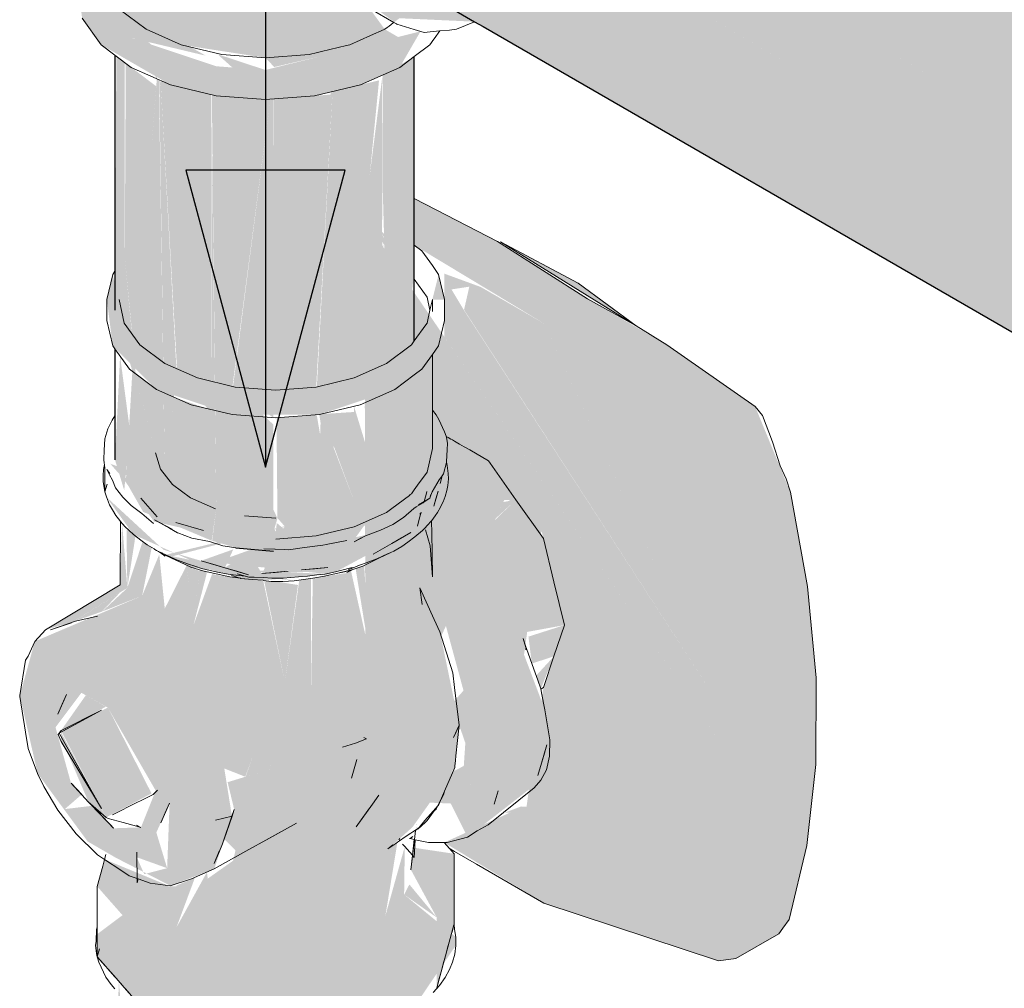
# Model space of a CAD drawing. Header units: millimetres. Extents: x 567 to 934, y -1 to 364.
# Tile 452 of 656: x 768.639 to 769.04, y 8.502 to 8.895. Entities that reach past the tile are written whole.
import ezdxf

# ---------------------------------------------------------------- set-up
doc = ezdxf.new("R2010")
doc.units = ezdxf.units.MM
doc.header["$MEASUREMENT"] = 0
for name, color, linetype, lineweight in [('AF-Condutos', 140, 'Continuous', 25), ('AF-Conexões', 152, 'Continuous', 18), ('AF-Registro', 253, 'Continuous', 18), ('AF-Sentido conduto', 140, 'Continuous', 30), ('DI-Elementos em corte', 9, 'Continuous', 18)]:
    doc.layers.add(name, color=color, linetype=linetype, lineweight=lineweight)

msp = doc.modelspace()

# ---------------------------------------------------------------- hatches: boundary and pattern name
at = {"layer": 'AF-Condutos', "linetype": 'Continuous'}
for points in [[(768.86003, 9.01438), (768.84444, 9.01577), (768.82653, 9.00761), (768.80941, 8.9913), (770.62028, 7.94579), (768.90446, 8.96148), (770.6374, 7.9621), (768.88568, 8.99154), (770.65531, 7.97027)], [(768.79603, 8.96966), (770.6069, 7.92415), (768.80941, 8.9913)], [(770.598, 7.92944), (770.61231, 7.95039), (768.80941, 8.9913)], [(768.78871, 8.94644), (770.59957, 7.90093), (768.79603, 8.96966)], [(770.59919, 7.9286), (768.79603, 8.96966), (770.58893, 7.90724)], [(768.90446, 8.96148), (770.61181, 7.9508), (770.62777, 7.96766)], [(770.59076, 7.90602), (768.78871, 8.94644), (770.58552, 7.88841)], [(768.78871, 8.94644), (768.78871, 8.92565), (770.59957, 7.88014)], [(770.58669, 7.87716), (770.58688, 7.88747), (768.78871, 8.92565)], [(768.79603, 8.91088), (770.6069, 7.86538), (768.78871, 8.92565)], [(768.69511, 8.87138), (768.69596, 8.88249), (768.68209, 8.89483)], [(768.68253, 8.70772), (768.68956, 8.69535), (768.71732, 8.68367), (768.71732, 8.86493), (768.71624, 8.86519), (768.70333, 8.75343), (768.71575, 8.73724), (768.70201, 8.74198), (768.69836, 8.71045), (768.69596, 8.87101), (768.69511, 8.87138), (768.69042, 8.81032), (768.6825, 8.87765), (768.68209, 8.79872), (768.68511, 8.76763), (768.69596, 8.7525), (768.69596, 8.71482), (768.68678, 8.74872), (768.68209, 8.79872), (768.68209, 8.87796), (768.67865, 8.88055), (768.6782, 8.77727), (768.68517, 8.75246)], [(768.69042, 8.81032), (768.69487, 8.86835), (768.6825, 8.87765)], [(768.79938, 8.79038), (768.79954, 8.88029), (768.78708, 8.873), (768.78685, 8.82936), (768.78897, 8.756), (768.79673, 8.76184)], [(768.78164, 8.83205), (768.77355, 8.74936), (768.78656, 8.75477), (768.78685, 8.87291)], [(768.70308, 8.75353), (768.69666, 8.86988), (768.69612, 8.87093)], [(768.69836, 8.71045), (768.70317, 8.75202), (768.69612, 8.87093)], [(768.70333, 8.75343), (768.71624, 8.86519), (768.69663, 8.87071)], [(768.77355, 8.74936), (768.78543, 8.87073), (768.76706, 8.86634), (768.76706, 8.74781)], [(768.71927, 8.69641), (768.74123, 8.8628), (768.71749, 8.8646)], [(768.74247, 8.74492), (768.75013, 8.74059), (768.76568, 8.86495), (768.74255, 8.8632)], [(768.7599, 8.7461), (768.76652, 8.86621), (768.76582, 8.86604), (768.75073, 8.7454)], [(768.76706, 8.74664), (768.76706, 8.86634), (768.76654, 8.86621), (768.76016, 8.74616)], [(768.71732, 8.68309), (768.71927, 8.69641), (768.71736, 8.86128)], [(768.72606, 8.74616), (768.74247, 8.73359), (768.74247, 8.86319), (768.74127, 8.8631)], [(768.78846, 8.75561), (768.78685, 8.81343), (768.78685, 8.7549)], [(768.67811, 8.71651), (768.68187, 8.70407), (768.68414, 8.72868), (768.68018, 8.75868)], [(768.69596, 8.71482), (768.69596, 8.74433), (768.68593, 8.75188)], [(768.72448, 8.73496), (768.74247, 8.69285), (768.74247, 8.73085), (768.72606, 8.74616), (768.72951, 8.73457)], [(768.74049, 8.6803), (768.74414, 8.69272), (768.72438, 8.73517), (768.71854, 8.69089)], [(768.74414, 8.69272), (768.7493, 8.73396), (768.74376, 8.73354)], [(768.76706, 8.68609), (768.76706, 8.69457), (768.76013, 8.73462), (768.7493, 8.73396), (768.74415, 8.69283), (768.75215, 8.68369)], [(768.76117, 8.73487), (768.76706, 8.69636), (768.76706, 8.73531)], [(768.72723, 8.6808), (768.71854, 8.69089), (768.71758, 8.6836)], [(768.72728, 8.68074), (768.74247, 8.67935), (768.71854, 8.69089)], [(768.75081, 8.68485), (768.7439, 8.69082), (768.74308, 8.68427)], [(768.67813, 8.46574), (768.68191, 8.43333), (768.68203, 8.47569), (768.67971, 8.50451)]]:
    msp.add_hatch(color=151, dxfattribs=at).paths.add_polyline_path(points)
at = {"layer": 'AF-Conexões', "linetype": 'Continuous'}
for points in [[(768.82424, 8.89459), (768.81348, 8.9008), (768.82812, 9.00911), (768.80675, 8.90469), (768.78873, 8.92559), (768.78871, 8.94644), (768.79462, 8.96521), (768.80941, 8.9913), (768.82653, 9.00761), (768.84368, 9.01542), (768.84469, 9.0249), (768.84991, 9.01827), (768.87831, 9.00383), (768.87831, 9.01241), (768.86964, 9.02732), (768.84795, 9.0368), (768.82067, 9.02949), (768.80655, 9.0192), (768.79339, 9.0053), (768.78209, 8.98877), (768.77342, 8.97071), (768.76797, 8.95237), (768.76611, 8.93499), (768.76797, 8.91976), (768.77342, 8.90771), (768.79166, 8.89443), (768.79373, 8.89599)], [(768.78776, 8.89149), (768.76921, 8.91701), (768.75434, 8.92214), (768.73023, 8.95285), (768.72341, 8.93374), (768.69076, 8.93989), (768.68235, 8.94892), (768.67986, 8.89969), (768.70497, 8.8852), (768.73926, 8.8799), (768.74283, 8.87615), (768.79382, 8.88799)], [(768.66473, 8.92079), (768.6621, 8.91949), (768.66473, 8.89596), (768.67244, 8.88522), (768.70068, 8.86891), (768.71929, 8.86446), (768.73926, 8.86295), (768.75923, 8.86446), (768.77784, 8.86891), (768.79382, 8.87599), (768.80229, 8.89065), (768.73926, 8.87495), (768.71929, 8.87646), (768.6847, 8.88799), (768.67811, 8.90221)], [(768.67819, 8.90203), (768.6847, 8.88799), (768.71499, 8.88076)], [(768.71974, 8.88138), (768.72581, 8.87597), (768.73926, 8.87495)]]:
    msp.add_hatch(color=161, dxfattribs=at).paths.add_polyline_path(points)
at = {"layer": 'AF-Registro', "linetype": 'Continuous'}
for points in [[(768.85246, 8.53636), (768.92346, 8.51284), (768.93045, 8.5138), (768.94791, 8.52388), (768.95212, 8.52961), (768.95935, 8.55974), (768.96304, 8.59265), (768.96314, 8.6279), (768.95964, 8.66498), (768.95261, 8.70339), (768.93832, 8.73814), (768.90236, 8.76326), (768.8701, 8.78192), (768.83364, 8.8052), (768.79975, 8.8227), (768.79975, 8.80372), (768.85263, 8.77184), (768.94474, 8.57131)], [(768.79975, 8.7883), (768.78444, 8.81121), (768.7797, 8.81394)], [(768.84538, 8.5755), (768.94474, 8.57131), (768.7797, 8.81394), (768.77987, 8.57827), (768.83785, 8.70346), (768.84345, 8.6703), (768.85153, 8.68746), (768.86067, 8.64972), (768.85225, 8.62396)], [(768.78444, 8.81121), (768.79975, 8.78987), (768.79975, 8.7966)], [(768.88994, 8.77093), (768.86639, 8.78837), (768.83485, 8.80514)], [(768.67717, 8.79186), (768.67483, 8.78161), (768.67717, 8.76287), (768.69492, 8.74511), (768.72567, 8.73487), (768.76117, 8.73487), (768.79192, 8.74511), (768.78987, 8.75148), (768.79975, 8.751), (768.80732, 8.77219), (768.78846, 8.75561), (768.7599, 8.7461), (768.72694, 8.7461), (768.69839, 8.75561), (768.6819, 8.7721)], [(768.80711, 8.78161), (768.81201, 8.78161), (768.80967, 8.79186)], [(768.81201, 8.76645), (768.94474, 8.57131), (768.92374, 8.61703), (768.81995, 8.77731), (768.81489, 8.78577), (768.82213, 8.78688), (768.82015, 8.77819), (768.85818, 8.75975), (768.85263, 8.77184), (768.82681, 8.78674), (768.81201, 8.79216)], [(768.81999, 8.77748), (768.92374, 8.61703), (768.85818, 8.75975), (768.82015, 8.77819)], [(768.80711, 8.72927), (768.80705, 8.75921), (768.78846, 8.74358), (768.78846, 8.69506), (768.80494, 8.71154)], [(768.80711, 8.73672), (768.80574, 8.71506), (768.78177, 8.69033), (768.74464, 8.68438), (768.74174, 8.69111), (768.73414, 8.68359), (768.73108, 8.69184), (768.7234, 8.68499), (768.7029, 8.69103), (768.71553, 8.69609), (768.69529, 8.69327), (768.68573, 8.70409), (768.7015, 8.70643), (768.68096, 8.7095), (768.69399, 8.69141), (768.74307, 8.6802), (768.79413, 8.69359), (768.81284, 8.71535)], [(768.78846, 8.69506), (768.77527, 8.73824), (768.77527, 8.68922)], [(768.78846, 8.69506), (768.78846, 8.70888), (768.77924, 8.7395)], [(768.77989, 8.73934), (768.78846, 8.71061), (768.78846, 8.74004)], [(768.74342, 8.68429), (768.7599, 8.68554), (768.74536, 8.73366), (768.74986, 8.69326)], [(768.7599, 8.68554), (768.7599, 8.69465), (768.74561, 8.73368)], [(768.7599, 8.69465), (768.7599, 8.73477), (768.74574, 8.73369)], [(768.7599, 8.68554), (768.77527, 8.68922), (768.7618, 8.73491)], [(768.77527, 8.68922), (768.77527, 8.69982), (768.76177, 8.73501)], [(768.77527, 8.69982), (768.77527, 8.73594), (768.76221, 8.73511)], [(768.68899, 8.72247), (768.67822, 8.71611), (768.7015, 8.70643), (768.69452, 8.71935)], [(768.67618, 8.71491), (768.67961, 8.71102), (768.69848, 8.70688)], [(768.82995, 8.71608), (768.81145, 8.69937), (768.8411, 8.70029)], [(768.70066, 8.70466), (768.69141, 8.69766), (768.69529, 8.69327)], [(768.69529, 8.69327), (768.71893, 8.69656), (768.7015, 8.70643)], [(768.67461, 8.70141), (768.68559, 8.68614), (768.71974, 8.67082), (768.76773, 8.67091), (768.80674, 8.69187), (768.75489, 8.68039), (768.74852, 8.67124), (768.7378, 8.67025), (768.73244, 8.67922), (768.72276, 8.67261), (768.69788, 8.67993)], [(768.71876, 8.67479), (768.76521, 8.66999), (768.78585, 8.69876)], [(768.80719, 8.66895), (768.8411, 8.70029), (768.80619, 8.68158)], [(768.8411, 8.70029), (768.80994, 8.69459), (768.80693, 8.68198)], [(768.80951, 8.66975), (768.85225, 8.6845), (768.8411, 8.70029)], [(768.73414, 8.68359), (768.74343, 8.69278), (768.73075, 8.69374)], [(768.66081, 8.65053), (768.68313, 8.66443), (768.68101, 8.69073), (768.68018, 8.66563), (768.64982, 8.64746)], [(768.75764, 8.69201), (768.69869, 8.67792), (768.70051, 8.67704)], [(768.79067, 8.69007), (768.783, 8.67812), (768.79835, 8.68698)], [(768.68279, 8.68828), (768.68313, 8.66443), (768.68641, 8.68535)], [(768.85115, 8.58623), (768.85348, 8.59055), (768.8528, 8.61495), (768.84119, 8.64575), (768.85651, 8.6669), (768.85225, 8.6845), (768.80719, 8.66895), (768.82164, 8.61584), (768.81804, 8.60855), (768.82682, 8.58318), (768.81538, 8.58685), (768.81209, 8.58188), (768.82141, 8.56309)], [(768.68313, 8.66443), (768.67291, 8.65485), (768.68916, 8.66124), (768.68936, 8.68328)], [(768.68935, 8.68317), (768.68916, 8.66124), (768.69303, 8.68076)], [(768.81666, 8.51916), (768.81668, 8.52254), (768.79563, 8.5398), (768.79589, 8.55928), (768.78802, 8.53118), (768.79101, 8.55997), (768.79903, 8.56721), (768.8162, 8.5914), (768.81803, 8.60862), (768.81019, 8.64653), (768.79015, 8.67884), (768.7869, 8.67722), (768.78628, 8.65168), (768.78301, 8.67531), (768.77964, 8.67366), (768.78139, 8.63854), (768.77399, 8.67157), (768.77237, 8.67064), (768.75775, 8.61845), (768.75778, 8.66835), (768.75303, 8.66765), (768.74715, 8.6261), (768.73836, 8.66733), (768.72542, 8.66889), (768.72269, 8.6416), (768.71772, 8.67048), (768.70998, 8.64922), (768.70725, 8.67365), (768.69834, 8.65603), (768.69611, 8.67806), (768.68916, 8.66124), (768.64552, 8.64271), (768.63944, 8.62067), (768.64666, 8.58903), (768.66702, 8.56137), (768.66892, 8.57589), (768.65772, 8.57454), (768.66459, 8.58047), (768.66025, 8.58504), (768.65394, 8.60779), (768.66446, 8.62181), (768.67521, 8.61579), (768.69466, 8.58205), (768.68867, 8.56711), (768.67759, 8.56674), (768.66892, 8.57589), (768.66702, 8.56137), (768.67851, 8.55473), (768.68192, 8.56631), (768.68696, 8.55497), (768.69931, 8.55053), (768.69492, 8.56502), (768.70031, 8.57693), (768.69931, 8.55053), (768.69001, 8.5481), (768.68192, 8.56631), (768.67851, 8.55473), (768.70056, 8.54341), (768.71848, 8.55021), (768.72565, 8.57165), (768.72253, 8.59107), (768.76644, 8.61027), (768.72658, 8.57433), (768.72253, 8.56227), (768.72709, 8.55779), (768.71879, 8.52182), (768.71549, 8.54891), (768.70309, 8.52644), (768.69952, 8.54354), (768.67389, 8.55411), (768.67087, 8.5431), (768.68117, 8.53142), (768.67087, 8.51454), (768.69148, 8.49119), (768.70589, 8.48404), (768.75001, 8.4782), (768.79879, 8.49274)], [(768.69822, 8.67795), (768.709, 8.67287), (768.75098, 8.66734)], [(768.71309, 8.67545), (768.72276, 8.67261), (768.72619, 8.68011)], [(768.74272, 8.67939), (768.7378, 8.67025), (768.74852, 8.67124)], [(768.7863, 8.67684), (768.78301, 8.67529), (768.78628, 8.65168)], [(768.70728, 8.67341), (768.70998, 8.64922), (768.71249, 8.67132)], [(768.73404, 8.66714), (768.76521, 8.66999), (768.71418, 8.67276)], [(768.77941, 8.67348), (768.77592, 8.67225), (768.78139, 8.63854)], [(768.71254, 8.67169), (768.70998, 8.64922), (768.71554, 8.67085)], [(768.7178, 8.67001), (768.72269, 8.6416), (768.7254, 8.6687)], [(768.77233, 8.6705), (768.7585, 8.66845), (768.75775, 8.61845)], [(768.74329, 8.66687), (768.73871, 8.66749), (768.74715, 8.6261)], [(768.74715, 8.6261), (768.75248, 8.66563), (768.74326, 8.66711)], [(768.86077, 8.64931), (768.85651, 8.6669), (768.84119, 8.64575)], [(768.66136, 8.65082), (768.67273, 8.65478), (768.68016, 8.66257)], [(768.84647, 8.65243), (768.77987, 8.57827), (768.84272, 8.6254)], [(768.85651, 8.63663), (768.86077, 8.64931), (768.84616, 8.64464), (768.84753, 8.63369)], [(768.85118, 8.62343), (768.85651, 8.63663), (768.84927, 8.62876)], [(768.6555, 8.6055), (768.67439, 8.61618), (768.66625, 8.6208)], [(768.73239, 8.59163), (768.74666, 8.59243), (768.76644, 8.61027)], [(768.76644, 8.61027), (768.73416, 8.59616), (768.73263, 8.59176)], [(768.66738, 8.57737), (768.67453, 8.57117), (768.65542, 8.60536)], [(768.81943, 8.58556), (768.82682, 8.58318), (768.82052, 8.60142)], [(768.79261, 8.57773), (768.81827, 8.57665), (768.82821, 8.59646)], [(768.73416, 8.59616), (768.72253, 8.59107), (768.73106, 8.58767)], [(768.72658, 8.57433), (768.74666, 8.59243), (768.72389, 8.58547)], [(768.74666, 8.59243), (768.73259, 8.59164), (768.73123, 8.58772)], [(768.81193, 8.56095), (768.85246, 8.53636), (768.94474, 8.57131), (768.86591, 8.57464), (768.83877, 8.57316)], [(768.83625, 8.57302), (768.86591, 8.57464), (768.84317, 8.5756)], [(768.78802, 8.53118), (768.7929, 8.56106), (768.79099, 8.55976)], [(768.81598, 8.52781), (768.81598, 8.55637), (768.79946, 8.55886), (768.79839, 8.54986), (768.80888, 8.53048), (768.80888, 8.50192)], [(768.71581, 8.54628), (768.71879, 8.52182), (768.72612, 8.55356)], [(768.70309, 8.54347), (768.70309, 8.52644), (768.71058, 8.54658)], [(768.69961, 8.54311), (768.70309, 8.52644), (768.70309, 8.54311)], [(768.79777, 8.54391), (768.79563, 8.5398), (768.80888, 8.53048)], [(768.67087, 8.52369), (768.67087, 8.51454), (768.68117, 8.53142)]]:
    msp.add_hatch(color=254, dxfattribs=at).paths.add_polyline_path(points)
at = {"layer": 'DI-Elementos em corte', "linetype": 'Continuous'}
for points in [[(768.65618, 8.60647), (768.6771, 8.61219), (768.67521, 8.61579)], [(768.65618, 8.60647), (768.6771, 8.57269), (768.6771, 8.61219)], [(768.67453, 8.57117), (768.69296, 8.58089), (768.6771, 8.61219), (768.6771, 8.57269), (768.65618, 8.60647)], [(768.65618, 8.60578), (768.65618, 8.60206), (768.67264, 8.57477)]]:
    msp.add_hatch(color=31, dxfattribs=at).paths.add_polyline_path(points)

# ---------------------------------------------------------------- linework, layer by layer
at = {"layer": 'AF-Condutos'}
for p, q in [((768.81616, 8.89926), (768.82424, 8.89459)), ((768.82424, 8.89459), (768.82776, 8.89256)), ((768.82776, 8.89256), (770.6069, 7.86538)), ((768.67811, 8.88096), (768.67811, 8.79595)), ((768.79975, 8.8227), (768.79975, 8.88045)), ((768.79975, 8.80372), (768.79975, 8.8227)), ((768.79975, 8.78987), (768.79975, 8.80372)), ((768.67811, 8.79595), (768.67811, 8.79316)), ((768.67811, 8.79316), (768.67811, 8.78877)), ((768.67811, 8.78877), (768.67811, 8.77739)), ((768.79975, 8.76486), (768.79975, 8.78987)), ((768.67811, 8.76157), (768.67811, 8.73434)), ((768.67811, 8.73434), (768.67811, 8.71651)), ((768.72728, 8.68074), (768.74247, 8.67935))]:
    msp.add_line(p, q, dxfattribs=at)
at = {"layer": 'AF-Conexões'}
for p, q in [((768.67986, 8.89969), (768.69076, 8.89149)), ((768.78209, 8.89967), (768.79145, 8.89427)), ((768.66473, 8.89596), (768.67244, 8.88522)), ((768.78871, 8.89221), (768.7895, 8.8928)), ((768.7895, 8.8928), (768.79119, 8.89407)), ((768.79119, 8.89407), (768.79145, 8.89427)), ((768.79145, 8.89427), (768.79248, 8.89367)), ((768.79248, 8.89367), (768.7926, 8.89364)), ((768.7926, 8.89364), (768.79975, 8.89143)), ((768.81694, 8.89149), (768.82424, 8.89459)), ((768.69076, 8.89149), (768.70497, 8.8852)), ((768.77356, 8.8852), (768.78192, 8.88891)), ((768.78192, 8.88891), (768.78751, 8.89138)), ((768.78751, 8.89138), (768.78776, 8.89149)), ((768.78776, 8.89149), (768.78871, 8.89221)), ((768.79975, 8.89143), (768.80378, 8.89018)), ((768.80378, 8.89018), (768.80618, 8.89042)), ((768.80618, 8.89042), (768.81009, 8.89081)), ((768.80779, 8.8876), (768.81009, 8.89081)), ((768.81009, 8.89081), (768.81403, 8.8912)), ((768.81403, 8.8912), (768.81694, 8.89149)), ((768.67244, 8.88522), (768.67811, 8.88096)), ((768.70497, 8.8852), (768.72151, 8.88125)), ((768.76209, 8.88246), (768.77222, 8.88488)), ((768.77222, 8.88488), (768.77356, 8.8852)), ((768.79975, 8.88045), (768.80609, 8.88522)), ((768.80609, 8.88522), (768.80767, 8.88742)), ((768.80767, 8.88742), (768.80779, 8.8876)), ((768.67811, 8.88096), (768.6847, 8.87599)), ((768.72151, 8.88125), (768.73926, 8.8799)), ((768.73926, 8.8799), (768.75701, 8.88125)), ((768.75701, 8.88125), (768.76046, 8.88207)), ((768.76046, 8.88207), (768.76209, 8.88246)), ((768.79382, 8.87599), (768.79975, 8.88045)), ((768.6847, 8.87599), (768.70068, 8.86891)), ((768.77784, 8.86891), (768.79382, 8.87599)), ((768.70068, 8.86891), (768.71929, 8.86446)), ((768.75923, 8.86446), (768.77784, 8.86891)), ((768.71929, 8.86446), (768.73926, 8.86295)), ((768.73926, 8.86295), (768.75923, 8.86446))]:
    msp.add_line(p, q, dxfattribs=at)
at = {"layer": 'AF-Registro'}
for p, q in [((768.80865, 8.8181), (768.79975, 8.8227)), ((768.83364, 8.8052), (768.80865, 8.8181)), ((768.8701, 8.78192), (768.83364, 8.8052)), ((768.83485, 8.80514), (768.88994, 8.77093)), ((768.86639, 8.78837), (768.83485, 8.80514)), ((768.80282, 8.80141), (768.79975, 8.80372)), ((768.80711, 8.79543), (768.80282, 8.80141)), ((768.67811, 8.79316), (768.67717, 8.79186)), ((768.80967, 8.79186), (768.80711, 8.79543)), ((768.67717, 8.79186), (768.67483, 8.78161)), ((768.79975, 8.78987), (768.80494, 8.78263)), ((768.81201, 8.78161), (768.80967, 8.79186)), ((768.88994, 8.77093), (768.86639, 8.78837)), ((768.67483, 8.78161), (768.67483, 8.77311)), ((768.6819, 8.7721), (768.67974, 8.78161)), ((768.80494, 8.78263), (768.80614, 8.77736)), ((768.80711, 8.78161), (768.80614, 8.77736)), ((768.80711, 8.77685), (768.80711, 8.78161)), ((768.81201, 8.77311), (768.81201, 8.78161)), ((768.88994, 8.77093), (768.8701, 8.78192)), ((768.80614, 8.77736), (768.80494, 8.7721)), ((768.67483, 8.77311), (768.67717, 8.76287)), ((768.80967, 8.76287), (768.81201, 8.77311)), ((768.68827, 8.76323), (768.6819, 8.7721)), ((768.8044, 8.77134), (768.79975, 8.76486)), ((768.80494, 8.7721), (768.8044, 8.77134)), ((768.90236, 8.76326), (768.88994, 8.77093)), ((768.79975, 8.76486), (768.79858, 8.76323)), ((768.67717, 8.76287), (768.67811, 8.76157)), ((768.67811, 8.76157), (768.68403, 8.75331)), ((768.69839, 8.75561), (768.68827, 8.76323)), ((768.79858, 8.76323), (768.78846, 8.75561)), ((768.80711, 8.7593), (768.80967, 8.76287)), ((768.93832, 8.73814), (768.90236, 8.76326)), ((768.80282, 8.75331), (768.80711, 8.7593)), ((768.80711, 8.73751), (768.80711, 8.7593)), ((768.68403, 8.75331), (768.69492, 8.74511)), ((768.71158, 8.74977), (768.69839, 8.75561)), ((768.78846, 8.75561), (768.77527, 8.74977)), ((768.79975, 8.751), (768.80282, 8.75331)), ((768.72694, 8.7461), (768.71158, 8.74977)), ((768.77527, 8.74977), (768.7599, 8.7461)), ((768.79192, 8.74511), (768.79975, 8.751)), ((768.69492, 8.74511), (768.70913, 8.73882)), ((768.74342, 8.74484), (768.72694, 8.7461)), ((768.7599, 8.7461), (768.74342, 8.74484)), ((768.77772, 8.73882), (768.79192, 8.74511)), ((768.70913, 8.73882), (768.72567, 8.73487)), ((768.76117, 8.73487), (768.77772, 8.73882)), ((768.80711, 8.73672), (768.80711, 8.73751)), ((768.80711, 8.72927), (768.80711, 8.73672)), ((768.8086, 8.73485), (768.80711, 8.73672)), ((768.9413, 8.73458), (768.93832, 8.73814)), ((768.67698, 8.73259), (768.67516, 8.72913)), ((768.67811, 8.73434), (768.67698, 8.73259)), ((768.72567, 8.73487), (768.74342, 8.73351)), ((768.74342, 8.73351), (768.76117, 8.73487)), ((768.80973, 8.73283), (768.8086, 8.73485)), ((768.81209, 8.72786), (768.80973, 8.73283)), ((768.94542, 8.72384), (768.9413, 8.73458)), ((768.67516, 8.72913), (768.67401, 8.72509)), ((768.80711, 8.72106), (768.80711, 8.72927)), ((768.67401, 8.72509), (768.67376, 8.72045)), ((768.81268, 8.72606), (768.81209, 8.72786)), ((768.81281, 8.72563), (768.81268, 8.72606)), ((768.81274, 8.72602), (768.81268, 8.72606)), ((768.81348, 8.72559), (768.81274, 8.72602)), ((768.8133, 8.72321), (768.81281, 8.72563)), ((768.81457, 8.72496), (768.81348, 8.72559)), ((768.81524, 8.72458), (768.81457, 8.72496)), ((768.81617, 8.72404), (768.81524, 8.72458)), ((768.80494, 8.71154), (768.80711, 8.72106)), ((768.81286, 8.71579), (768.8131, 8.72055)), ((768.8131, 8.72055), (768.8133, 8.72321)), ((768.81814, 8.7229), (768.81617, 8.72404)), ((768.82008, 8.72178), (768.81814, 8.7229)), ((768.82228, 8.72051), (768.82008, 8.72178)), ((768.82995, 8.71608), (768.82228, 8.72051)), ((768.94842, 8.71403), (768.94542, 8.72384)), ((768.67376, 8.72045), (768.67355, 8.71666)), ((768.67355, 8.71666), (768.67375, 8.71518)), ((768.69665, 8.71264), (768.69452, 8.71935)), ((768.67349, 8.71259), (768.67324, 8.71008)), ((768.6737, 8.71389), (768.67349, 8.71259)), ((768.67382, 8.71462), (768.6737, 8.71389)), ((768.67375, 8.71518), (768.67382, 8.71462)), ((768.67382, 8.71462), (768.67404, 8.71294)), ((768.67404, 8.71294), (768.67404, 8.70348)), ((768.67608, 8.71094), (768.67476, 8.71258)), ((768.67476, 8.71258), (768.67593, 8.71039)), ((768.7015, 8.70643), (768.69665, 8.71264)), ((768.81169, 8.71078), (768.81284, 8.71535)), ((768.81284, 8.71535), (768.81286, 8.71579)), ((768.81289, 8.71556), (768.81286, 8.71579)), ((768.81307, 8.71423), (768.81289, 8.71556)), ((768.81355, 8.71099), (768.81307, 8.71423)), ((768.83065, 8.71509), (768.82995, 8.71608)), ((768.8411, 8.70029), (768.83065, 8.71509)), ((768.95095, 8.70875), (768.94842, 8.71403)), ((768.67324, 8.71008), (768.6733, 8.70774)), ((768.67593, 8.71039), (768.67712, 8.70818)), ((768.80107, 8.70616), (768.80494, 8.71154)), ((768.80988, 8.7084), (768.81114, 8.71005)), ((768.81027, 8.70689), (768.81114, 8.71005)), ((768.81112, 8.70998), (768.81027, 8.70689)), ((768.81114, 8.71005), (768.81112, 8.70998)), ((768.81114, 8.71005), (768.81169, 8.71078)), ((768.81336, 8.70602), (768.81361, 8.70871)), ((768.81361, 8.70871), (768.81355, 8.71099)), ((768.95261, 8.70339), (768.95095, 8.70875)), ((768.6733, 8.70774), (768.67379, 8.70436)), ((768.67404, 8.70348), (768.67489, 8.70658)), ((768.67712, 8.70818), (768.67825, 8.70513)), ((768.67825, 8.70513), (768.68133, 8.70132)), ((768.70878, 8.70106), (768.7015, 8.70643)), ((768.79975, 8.70431), (768.80107, 8.70616)), ((768.80707, 8.70347), (768.80988, 8.7084)), ((768.813, 8.704), (768.81336, 8.70602)), ((768.67379, 8.70436), (768.67404, 8.70348)), ((768.67404, 8.70348), (768.67461, 8.70141)), ((768.67461, 8.70141), (768.67593, 8.69821)), ((768.68133, 8.70132), (768.68469, 8.69791)), ((768.69529, 8.69327), (768.68857, 8.70087)), ((768.71893, 8.69656), (768.70878, 8.70106)), ((768.79065, 8.69671), (768.79776, 8.70206)), ((768.79776, 8.70206), (768.79815, 8.70235)), ((768.79815, 8.70235), (768.79858, 8.70267)), ((768.79858, 8.70267), (768.79975, 8.70431)), ((768.80455, 8.70244), (768.80376, 8.69957)), ((768.80602, 8.70087), (768.80377, 8.69957)), ((768.80486, 8.70358), (768.80455, 8.70244)), ((768.80532, 8.70039), (768.80602, 8.70087)), ((768.80642, 8.70234), (768.80602, 8.70087)), ((768.80602, 8.70087), (768.80654, 8.70216)), ((768.80654, 8.70216), (768.80707, 8.70347)), ((768.80772, 8.6976), (768.80942, 8.70379)), ((768.80857, 8.7007), (768.80772, 8.6976)), ((768.80942, 8.70379), (768.80857, 8.7007)), ((768.81144, 8.69937), (768.81233, 8.70165)), ((768.81233, 8.70165), (768.813, 8.704)), ((768.95964, 8.66498), (768.95261, 8.70339)), ((768.67593, 8.69821), (768.67704, 8.69618)), ((768.68469, 8.69791), (768.68908, 8.69464)), ((768.69141, 8.69766), (768.69529, 8.69327)), ((768.78846, 8.69506), (768.79065, 8.69671)), ((768.79542, 8.69306), (768.79954, 8.69675)), ((768.79954, 8.69675), (768.80053, 8.69735)), ((768.80053, 8.69735), (768.80335, 8.69906)), ((768.80377, 8.69957), (768.80152, 8.69827)), ((768.80335, 8.69906), (768.80368, 8.69928)), ((768.80369, 8.69929), (768.80532, 8.70039)), ((768.8092, 8.69513), (768.81043, 8.69726)), ((768.81043, 8.69726), (768.811, 8.69843)), ((768.811, 8.69843), (768.81144, 8.69937)), ((768.85225, 8.6845), (768.8411, 8.70029)), ((768.67704, 8.69618), (768.67851, 8.69384)), ((768.67851, 8.69384), (768.68008, 8.69179)), ((768.68908, 8.69464), (768.69375, 8.6906)), ((768.74343, 8.69278), (768.73075, 8.69374)), ((768.77527, 8.68922), (768.78846, 8.69506)), ((768.79101, 8.69028), (768.79542, 8.69306)), ((768.80232, 8.69431), (768.80178, 8.69235)), ((768.80208, 8.69471), (768.80232, 8.6943)), ((768.80255, 8.69516), (768.80232, 8.69431)), ((768.80685, 8.69184), (768.80821, 8.69369)), ((768.80821, 8.69369), (768.8092, 8.69513)), ((768.68008, 8.69179), (768.6804, 8.69143)), ((768.6804, 8.69143), (768.68018, 8.66563)), ((768.6804, 8.69143), (768.68213, 8.68945)), ((768.68213, 8.68945), (768.68559, 8.68614)), ((768.70136, 8.68837), (768.6942, 8.69212)), ((768.6942, 8.69212), (768.70022, 8.6887)), ((768.70022, 8.6887), (768.70354, 8.68682)), ((768.71403, 8.68775), (768.7029, 8.69103)), ((768.7599, 8.68554), (768.77527, 8.68922)), ((768.78605, 8.6879), (768.79101, 8.69028)), ((768.80178, 8.69235), (768.80101, 8.68954)), ((768.80306, 8.68781), (768.80415, 8.68888)), ((768.80415, 8.68888), (768.80502, 8.68974)), ((768.80502, 8.68974), (768.80674, 8.69172)), ((768.80674, 8.69172), (768.80685, 8.69184)), ((768.80684, 8.68661), (768.80674, 8.69172)), ((768.68559, 8.68614), (768.68858, 8.68387)), ((768.70354, 8.68682), (768.70359, 8.68679)), ((768.70359, 8.68679), (768.70933, 8.68465)), ((768.70933, 8.68465), (768.71646, 8.68337)), ((768.74342, 8.68429), (768.7599, 8.68554)), ((768.77532, 8.68315), (768.77996, 8.68558)), ((768.7782, 8.68481), (768.77532, 8.68315)), ((768.77996, 8.68558), (768.78605, 8.6879)), ((768.79067, 8.68255), (768.79835, 8.68698)), ((768.79451, 8.68476), (768.79067, 8.68255)), ((768.79835, 8.68698), (768.79451, 8.68476)), ((768.79717, 8.68297), (768.8, 8.68514)), ((768.8, 8.68514), (768.80306, 8.68781)), ((768.80437, 8.68809), (768.80619, 8.68158)), ((768.807, 8.6787), (768.80684, 8.68661)), ((768.85651, 8.6669), (768.85225, 8.6845)), ((768.68858, 8.68387), (768.69124, 8.68201)), ((768.69124, 8.68201), (768.69406, 8.68028)), ((768.71646, 8.68337), (768.72189, 8.68155)), ((768.72189, 8.68155), (768.72638, 8.68082)), ((768.72638, 8.68082), (768.72776, 8.6806)), ((768.72776, 8.6806), (768.72888, 8.68042)), ((768.74865, 8.67997), (768.75519, 8.68089)), ((768.75519, 8.68089), (768.76253, 8.68182)), ((768.76253, 8.68182), (768.7641, 8.68212)), ((768.7641, 8.68212), (768.76534, 8.68235)), ((768.7646, 8.68216), (768.7641, 8.68212)), ((768.77232, 8.68366), (768.7646, 8.68216)), ((768.76534, 8.68235), (768.77232, 8.68366)), ((768.783, 8.67812), (768.79067, 8.68255)), ((768.79067, 8.68255), (768.78684, 8.68033)), ((768.79143, 8.67944), (768.79465, 8.68131)), ((768.79465, 8.68131), (768.79717, 8.68297)), ((768.80619, 8.68158), (768.80719, 8.66895)), ((768.69406, 8.68028), (768.69434, 8.68002)), ((768.69434, 8.68002), (768.69503, 8.67968)), ((768.69503, 8.67968), (768.69583, 8.6793)), ((768.69583, 8.6793), (768.69695, 8.67846)), ((768.69583, 8.6793), (768.6971, 8.67868)), ((768.69695, 8.67846), (768.69831, 8.67743)), ((768.6971, 8.67868), (768.6973, 8.67859)), ((768.69834, 8.67741), (768.6973, 8.67859)), ((768.6973, 8.67859), (768.70048, 8.67706)), ((768.69822, 8.67795), (768.70081, 8.67668)), ((768.69831, 8.67743), (768.69834, 8.67741)), ((768.70048, 8.67706), (768.7006, 8.67701)), ((768.7006, 8.67701), (768.70263, 8.67615)), ((768.70081, 8.67668), (768.70456, 8.67484)), ((768.74316, 8.6802), (768.73864, 8.68037)), ((768.73864, 8.68037), (768.74307, 8.6802)), ((768.74307, 8.6802), (768.74693, 8.68004)), ((768.74693, 8.68004), (768.74865, 8.67997)), ((768.7789, 8.6733), (768.78538, 8.67647)), ((768.78684, 8.68033), (768.783, 8.67812)), ((768.7846, 8.67622), (768.78894, 8.67828)), ((768.78538, 8.67647), (768.79026, 8.6789)), ((768.78894, 8.67828), (768.79026, 8.6789)), ((768.79026, 8.6789), (768.79143, 8.67944)), ((768.80719, 8.66895), (768.807, 8.6787)), ((768.70263, 8.67615), (768.70393, 8.6756)), ((768.70393, 8.6756), (768.70752, 8.67426)), ((768.70456, 8.67484), (768.709, 8.67287)), ((768.70752, 8.67426), (768.71099, 8.67313)), ((768.709, 8.67287), (768.71375, 8.67141)), ((768.71099, 8.67313), (768.71333, 8.67232)), ((768.71309, 8.67545), (768.72276, 8.67261)), ((768.71793, 8.67403), (768.71309, 8.67545)), ((768.72276, 8.67261), (768.71793, 8.67403)), ((768.72276, 8.67261), (768.73244, 8.66976)), ((768.7276, 8.67119), (768.72276, 8.67261)), ((768.75388, 8.67172), (768.7646, 8.6727)), ((768.7646, 8.6727), (768.75924, 8.67221)), ((768.76773, 8.67091), (768.77349, 8.67249)), ((768.77282, 8.67185), (768.77494, 8.67264)), ((768.77349, 8.67249), (768.77403, 8.67255)), ((768.77494, 8.67264), (768.7736, 8.67252)), ((768.77403, 8.67255), (768.77494, 8.67264)), ((768.77439, 8.67172), (768.7789, 8.6733)), ((768.77494, 8.67264), (768.7765, 8.67332)), ((768.7765, 8.67332), (768.77686, 8.67347)), ((768.77686, 8.67347), (768.77787, 8.67382)), ((768.77787, 8.67382), (768.78014, 8.67458)), ((768.78014, 8.67458), (768.7846, 8.67622)), ((768.71333, 8.67232), (768.71974, 8.67082)), ((768.71375, 8.67141), (768.72046, 8.66984)), ((768.71974, 8.67082), (768.72267, 8.67025)), ((768.72046, 8.66984), (768.72477, 8.66899)), ((768.72267, 8.67025), (768.72486, 8.66983)), ((768.72477, 8.66899), (768.72917, 8.66834)), ((768.72486, 8.66983), (768.73102, 8.66921)), ((768.72946, 8.66826), (768.72547, 8.66943)), ((768.73244, 8.66976), (768.7276, 8.67119)), ((768.7311, 8.66921), (768.72779, 8.67018)), ((768.73102, 8.66921), (768.73257, 8.66877)), ((768.73257, 8.66877), (768.7311, 8.66921)), ((768.73364, 8.66887), (768.73257, 8.66877)), ((768.73257, 8.66877), (768.73466, 8.66883)), ((768.73466, 8.66883), (768.73845, 8.66867)), ((768.7378, 8.67025), (768.74852, 8.67124)), ((768.74316, 8.67075), (768.7378, 8.67025)), ((768.73845, 8.66867), (768.74189, 8.66841)), ((768.74852, 8.67124), (768.74316, 8.67075)), ((768.74644, 8.66842), (768.7527, 8.66893)), ((768.75098, 8.66734), (768.7585, 8.66845)), ((768.7527, 8.66893), (768.75637, 8.66922)), ((768.75924, 8.67221), (768.75388, 8.67172)), ((768.75637, 8.66922), (768.7601, 8.66973)), ((768.7585, 8.66845), (768.76331, 8.66922)), ((768.7601, 8.66973), (768.76338, 8.67008)), ((768.76331, 8.66922), (768.76801, 8.67025)), ((768.76338, 8.67008), (768.76773, 8.67091)), ((768.77439, 8.67172), (768.76751, 8.6702)), ((768.76801, 8.67025), (768.7714, 8.67103)), ((768.7714, 8.67103), (768.77413, 8.67166)), ((768.77237, 8.67064), (768.7742, 8.67162)), ((768.77399, 8.67157), (768.77237, 8.67064)), ((768.77413, 8.67166), (768.77439, 8.67172)), ((768.7742, 8.67162), (768.77439, 8.67172)), ((768.68018, 8.66563), (768.64982, 8.64746)), ((768.72917, 8.66834), (768.72921, 8.66833)), ((768.72921, 8.66833), (768.73385, 8.6678)), ((768.73385, 8.6678), (768.72946, 8.66826)), ((768.73385, 8.6678), (768.7383, 8.66752)), ((768.73831, 8.66753), (768.73385, 8.6678)), ((768.7383, 8.66752), (768.73861, 8.66751)), ((768.73861, 8.66751), (768.74156, 8.66711)), ((768.74156, 8.66711), (768.74628, 8.6671)), ((768.74189, 8.66841), (768.74644, 8.66842)), ((768.74628, 8.6671), (768.75098, 8.66734)), ((768.80198, 8.66449), (768.80302, 8.6577)), ((768.80785, 8.65164), (768.80198, 8.66449)), ((768.86077, 8.64931), (768.85651, 8.6669)), ((768.96314, 8.6279), (768.95964, 8.66498)), ((768.67104, 8.65301), (768.66203, 8.65097)), ((768.66203, 8.65097), (768.65189, 8.64735)), ((768.65189, 8.64735), (768.66043, 8.65023)), ((768.81019, 8.64653), (768.80785, 8.65164)), ((768.85651, 8.63663), (768.86077, 8.64931)), ((768.64982, 8.64746), (768.64552, 8.64271)), ((768.81539, 8.62994), (768.81019, 8.64653)), ((768.64552, 8.64271), (768.64277, 8.63673)), ((768.84503, 8.64089), (768.84397, 8.64394)), ((768.84397, 8.64394), (768.84508, 8.64025)), ((768.84515, 8.64054), (768.84503, 8.64089)), ((768.84539, 8.63984), (768.84515, 8.64054)), ((768.64277, 8.63673), (768.64175, 8.63503)), ((768.84508, 8.64025), (768.84515, 8.63929)), ((768.84834, 8.63135), (768.84539, 8.63984)), ((768.85225, 8.62396), (768.85651, 8.63663)), ((768.64175, 8.63503), (768.63944, 8.62067)), ((768.81608, 8.62398), (768.81539, 8.62994)), ((768.84993, 8.62691), (768.84834, 8.63135)), ((768.85121, 8.62336), (768.84993, 8.62691)), ((768.96304, 8.59265), (768.96314, 8.6279)), ((768.63944, 8.62067), (768.63938, 8.62024)), ((768.65846, 8.62111), (768.65487, 8.61317)), ((768.65666, 8.61714), (768.65846, 8.62111)), ((768.81803, 8.60862), (768.81608, 8.62398)), ((768.85122, 8.62331), (768.85121, 8.62336)), ((768.85122, 8.62332), (768.85225, 8.62396)), ((768.85133, 8.62271), (768.85122, 8.62331)), ((768.85151, 8.62175), (768.85133, 8.62271)), ((768.8528, 8.61495), (768.85151, 8.62175)), ((768.63938, 8.62024), (768.64175, 8.60579)), ((768.65487, 8.61317), (768.65666, 8.61714)), ((768.65542, 8.60536), (768.67264, 8.61476)), ((768.85486, 8.60274), (768.8528, 8.61495)), ((768.81803, 8.60862), (768.81574, 8.6036)), ((768.81671, 8.59625), (768.81803, 8.60862)), ((768.81679, 8.60591), (768.81803, 8.60862)), ((768.64175, 8.60579), (768.64277, 8.5992)), ((768.67264, 8.57477), (768.65542, 8.60536)), ((768.81574, 8.6036), (768.81679, 8.60591)), ((768.77062, 8.59976), (768.77586, 8.60136)), ((768.77586, 8.60136), (768.7804, 8.60307)), ((768.7804, 8.60307), (768.77931, 8.60361)), ((768.85147, 8.59318), (768.85366, 8.60067)), ((768.85366, 8.60067), (768.85238, 8.59629)), ((768.8547, 8.59606), (768.85486, 8.60274)), ((768.64277, 8.5992), (768.64666, 8.58903)), ((768.77645, 8.59475), (768.77418, 8.58712)), ((768.77532, 8.59093), (768.77645, 8.59475)), ((768.81626, 8.59199), (768.81651, 8.5943)), ((768.81651, 8.5943), (768.81671, 8.59625)), ((768.85001, 8.58817), (768.85147, 8.59318)), ((768.85147, 8.59318), (768.8511, 8.59191)), ((768.85238, 8.59629), (768.85147, 8.59318)), ((768.85348, 8.59055), (768.8547, 8.59606)), ((768.95935, 8.55974), (768.96304, 8.59265)), ((768.64666, 8.58903), (768.64913, 8.58377)), ((768.77418, 8.58712), (768.77532, 8.59093)), ((768.81209, 8.58188), (768.8162, 8.5914)), ((768.8162, 8.5914), (768.81626, 8.59199)), ((768.8511, 8.59191), (768.85001, 8.58817)), ((768.85115, 8.58623), (768.85348, 8.59055)), ((768.66025, 8.58504), (768.6646, 8.58037)), ((768.66459, 8.58047), (768.66025, 8.58504)), ((768.84855, 8.58315), (768.85115, 8.58623)), ((768.64913, 8.58377), (768.65483, 8.57412)), ((768.69356, 8.58048), (768.69544, 8.58225)), ((768.81042, 8.57802), (768.81209, 8.58188)), ((768.81209, 8.58188), (768.8116, 8.58028)), ((768.82978, 8.56818), (768.84855, 8.58315)), ((768.83381, 8.582), (768.83221, 8.57651)), ((768.83259, 8.57784), (768.83381, 8.582)), ((768.6646, 8.58037), (768.66738, 8.57737)), ((768.66738, 8.57737), (768.67237, 8.57218)), ((768.66738, 8.57737), (768.66815, 8.57671)), ((768.66815, 8.57671), (768.67453, 8.57117)), ((768.69672, 8.56899), (768.70031, 8.57693)), ((768.70031, 8.57693), (768.69851, 8.57296)), ((768.7762, 8.56733), (768.78277, 8.57659)), ((768.78277, 8.57659), (768.78181, 8.57524)), ((768.78532, 8.58019), (768.78277, 8.57659)), ((768.78277, 8.57659), (768.78532, 8.58019)), ((768.80926, 8.57578), (768.80976, 8.57647)), ((768.8094, 8.57606), (768.80976, 8.57647)), ((768.8116, 8.58028), (768.8095, 8.57624)), ((768.80976, 8.57647), (768.8095, 8.57624)), ((768.80976, 8.57647), (768.81042, 8.57802)), ((768.83221, 8.57651), (768.83259, 8.57784)), ((768.65483, 8.57412), (768.66231, 8.56446)), ((768.67325, 8.57132), (768.66892, 8.57589)), ((768.67758, 8.57246), (768.6771, 8.57219)), ((768.69851, 8.57296), (768.69672, 8.56899)), ((768.72565, 8.57165), (768.72658, 8.57433)), ((768.72658, 8.57433), (768.72568, 8.57166)), ((768.7816, 8.57495), (768.7762, 8.56733)), ((768.78181, 8.57524), (768.7816, 8.57495)), ((768.80409, 8.56984), (768.80639, 8.57252)), ((768.805, 8.56987), (768.80789, 8.57389)), ((768.80639, 8.57252), (768.8094, 8.57606)), ((768.80789, 8.57389), (768.80926, 8.57578)), ((768.80861, 8.57453), (768.80789, 8.57389)), ((768.80926, 8.57578), (768.80861, 8.57453)), ((768.67237, 8.57218), (768.6739, 8.57058)), ((768.67741, 8.56693), (768.67325, 8.57132)), ((768.6739, 8.57058), (768.67399, 8.57049)), ((768.67399, 8.57049), (768.67655, 8.56782)), ((768.67535, 8.57078), (768.6814, 8.56911)), ((768.6814, 8.56911), (768.6868, 8.56762)), ((768.72568, 8.57166), (768.71893, 8.57004)), ((768.72175, 8.56043), (768.72565, 8.57165)), ((768.72568, 8.57166), (768.72253, 8.56227)), ((768.73944, 8.56193), (768.75186, 8.56888)), ((768.75186, 8.56888), (768.73974, 8.56203)), ((768.8017, 8.56704), (768.80409, 8.56984)), ((768.80251, 8.56759), (768.80448, 8.5694)), ((768.80448, 8.5694), (768.805, 8.56987)), ((768.66231, 8.56446), (768.67106, 8.556)), ((768.67655, 8.56782), (768.6773, 8.56705)), ((768.6773, 8.56705), (768.67741, 8.56693)), ((768.67741, 8.56693), (768.67759, 8.56674)), ((768.67759, 8.56674), (768.67741, 8.56693)), ((768.68867, 8.56711), (768.6868, 8.56801)), ((768.6868, 8.56762), (768.68867, 8.56711)), ((768.79611, 8.56324), (768.79836, 8.56477)), ((768.79836, 8.56477), (768.80033, 8.56611)), ((768.79836, 8.56477), (768.8003, 8.56589)), ((768.8003, 8.56589), (768.79986, 8.56218)), ((768.8003, 8.56589), (768.80039, 8.56594)), ((768.80033, 8.56611), (768.8004, 8.56616)), ((768.80039, 8.56594), (768.8008, 8.56618)), ((768.8004, 8.56616), (768.80061, 8.5663)), ((768.80046, 8.56717), (768.80046, 8.56722)), ((768.80046, 8.56722), (768.80046, 8.56717)), ((768.80059, 8.56829), (768.80052, 8.56823)), ((768.80061, 8.5663), (768.8017, 8.56704)), ((768.8008, 8.56618), (768.80128, 8.56646)), ((768.80128, 8.56646), (768.80251, 8.56759)), ((768.82141, 8.56309), (768.82537, 8.56574)), ((768.82537, 8.56574), (768.82978, 8.56818)), ((768.72151, 8.55973), (768.72175, 8.56043)), ((768.72253, 8.56227), (768.72175, 8.56043)), ((768.73256, 8.55809), (768.73944, 8.56193)), ((768.73974, 8.56203), (768.73944, 8.56193)), ((768.78906, 8.55845), (768.79226, 8.56062)), ((768.79226, 8.56062), (768.79295, 8.56109)), ((768.79295, 8.56109), (768.79378, 8.56166)), ((768.7939, 8.56263), (768.79343, 8.56206)), ((768.79378, 8.56166), (768.79611, 8.56324)), ((768.79775, 8.56264), (768.79804, 8.56257)), ((768.79809, 8.56261), (768.79775, 8.56264)), ((768.79804, 8.56257), (768.79967, 8.56222)), ((768.79916, 8.56338), (768.79809, 8.56261)), ((768.79986, 8.56218), (768.79839, 8.54986)), ((768.799, 8.55576), (768.79967, 8.56222)), ((768.79967, 8.56222), (768.79986, 8.56218)), ((768.79976, 8.55488), (768.80017, 8.56211)), ((768.79986, 8.56218), (768.80017, 8.56211)), ((768.80017, 8.56211), (768.80553, 8.56096)), ((768.80553, 8.56096), (768.80986, 8.56095)), ((768.80986, 8.56095), (768.81193, 8.56095)), ((768.81193, 8.56095), (768.81318, 8.56095)), ((768.81408, 8.55852), (768.81193, 8.56095)), ((768.81318, 8.56095), (768.82141, 8.56309)), ((768.68693, 8.55701), (768.68708, 8.54458)), ((768.72049, 8.55742), (768.71839, 8.55243)), ((768.71839, 8.55243), (768.72053, 8.55742)), ((768.71848, 8.55021), (768.73256, 8.55809)), ((768.72053, 8.55742), (768.72151, 8.55973)), ((768.79101, 8.55997), (768.78905, 8.55844)), ((768.78905, 8.55844), (768.78906, 8.55845)), ((768.79495, 8.56033), (768.79576, 8.55942)), ((768.79576, 8.55942), (768.799, 8.55575)), ((768.81598, 8.55637), (768.81408, 8.55852)), ((768.81408, 8.55852), (768.81435, 8.55836)), ((768.81435, 8.55836), (768.81616, 8.55732)), ((768.81616, 8.55732), (768.82509, 8.55216)), ((768.95212, 8.52961), (768.95935, 8.55974)), ((768.67106, 8.556), (768.67389, 8.55411)), ((768.67389, 8.55411), (768.67313, 8.55135)), ((768.67442, 8.55604), (768.67389, 8.55411)), ((768.67389, 8.55411), (768.68044, 8.54977)), ((768.79839, 8.54986), (768.799, 8.55574)), ((768.799, 8.55575), (768.79908, 8.55566)), ((768.79908, 8.55566), (768.79976, 8.55488)), ((768.81598, 8.53648), (768.81598, 8.55637)), ((768.67313, 8.55135), (768.67087, 8.5431)), ((768.68044, 8.54977), (768.68388, 8.54748)), ((768.70916, 8.54613), (768.71848, 8.55021)), ((768.82509, 8.55216), (768.85246, 8.53636)), ((768.68388, 8.54748), (768.68706, 8.54633)), ((768.68706, 8.54633), (768.68752, 8.54616)), ((768.68708, 8.54458), (768.68726, 8.54522)), ((768.68726, 8.54522), (768.68752, 8.54616)), ((768.68752, 8.54616), (768.69241, 8.5444)), ((768.69241, 8.5444), (768.70056, 8.54341)), ((768.70056, 8.54341), (768.70916, 8.54613)), ((768.67087, 8.5431), (768.67087, 8.53361)), ((768.81598, 8.52781), (768.81598, 8.53648)), ((768.85246, 8.53636), (768.92346, 8.51284)), ((768.67087, 8.53361), (768.67087, 8.52654)), ((768.94955, 8.52612), (768.95212, 8.52961)), ((768.67058, 8.52555), (768.67042, 8.52084)), ((768.67087, 8.52654), (768.67058, 8.52555)), ((768.67087, 8.52654), (768.67087, 8.52369)), ((768.81243, 8.51487), (768.81588, 8.52744)), ((768.81598, 8.52781), (768.81509, 8.52457)), ((768.81588, 8.52744), (768.81598, 8.52781)), ((768.81617, 8.52562), (768.81598, 8.52781)), ((768.81668, 8.52254), (768.81617, 8.52562)), ((768.94791, 8.52388), (768.94955, 8.52612)), ((768.67042, 8.52084), (768.67015, 8.51909)), ((768.67087, 8.52369), (768.67087, 8.51454)), ((768.81421, 8.52134), (768.81332, 8.5181)), ((768.81666, 8.51916), (768.81668, 8.52254)), ((768.93045, 8.5138), (768.94791, 8.52388)), ((768.67015, 8.51909), (768.67058, 8.51583)), ((768.67087, 8.51454), (768.67175, 8.51778)), ((768.81332, 8.5181), (768.81243, 8.51487)), ((768.81623, 8.51561), (768.81666, 8.51916)), ((768.67058, 8.51583), (768.67087, 8.51454)), ((768.67087, 8.51454), (768.67859, 8.50578)), ((768.67344, 8.51162), (768.67087, 8.51454)), ((768.67087, 8.51454), (768.67153, 8.51229)), ((768.81065, 8.5084), (768.81243, 8.51487)), ((768.81243, 8.51487), (768.81154, 8.51163)), ((768.81408, 8.50931), (768.81534, 8.51238)), ((768.81534, 8.51238), (768.81623, 8.51561)), ((768.92346, 8.51284), (768.93045, 8.5138)), ((768.67153, 8.51229), (768.67339, 8.50824)), ((768.67602, 8.5087), (768.67344, 8.51162)), ((768.67811, 8.50634), (768.67602, 8.5087)), ((768.80888, 8.50192), (768.81065, 8.5084)), ((768.81065, 8.5084), (768.80977, 8.50516)), ((768.81154, 8.51163), (768.81065, 8.5084)), ((768.8123, 8.50609), (768.81408, 8.50931)), ((768.67339, 8.50824), (768.67443, 8.50629)), ((768.67443, 8.50629), (768.67653, 8.50326)), ((768.67859, 8.50578), (768.67811, 8.50634)), ((768.67859, 8.50578), (768.68189, 8.50205)), ((768.68117, 8.50286), (768.67859, 8.50578)), ((768.80977, 8.50516), (768.80888, 8.50192)), ((768.81001, 8.50289), (768.8123, 8.50609)), ((768.67653, 8.50326), (768.67811, 8.50147)), ((768.68189, 8.50205), (768.68117, 8.50286)), ((768.68375, 8.49995), (768.68189, 8.50205)), ((768.68189, 8.50205), (768.69148, 8.49119)), ((768.80741, 8.49994), (768.81001, 8.50289))]:
    msp.add_line(p, q, dxfattribs=at)
at = {"layer": 'AF-Sentido conduto'}
for p, q in [((768.77161, 8.83424), (768.70691, 8.83424)), ((768.70691, 8.83424), (768.73926, 8.71349)), ((768.73926, 8.71349), (768.77161, 8.83424))]:
    msp.add_line(p, q, dxfattribs=at)
msp.add_lwpolyline([(768.73926, 8.91349), (768.73926, 8.71349)], dxfattribs=at)
at = {"layer": 'DI-Elementos em corte'}
for p, q in [((768.67264, 8.61476), (768.65618, 8.60647)), ((768.65538, 8.60534), (768.65508, 8.60491)), ((768.65508, 8.60491), (768.65618, 8.60206)), ((768.65541, 8.60538), (768.65538, 8.60534)), ((768.65618, 8.60647), (768.65541, 8.60538)), ((768.65618, 8.60206), (768.67264, 8.57477)), ((768.6895, 8.57844), (768.69356, 8.58048)), ((768.6776, 8.57245), (768.68669, 8.57702)), ((768.68669, 8.57702), (768.68907, 8.57822)), ((768.68907, 8.57822), (768.6895, 8.57844)), ((768.6771, 8.57219), (768.6776, 8.57245)), ((768.67453, 8.57117), (768.67535, 8.57078))]:
    msp.add_line(p, q, dxfattribs=at)

doc.saveas('drawing.dxf')
